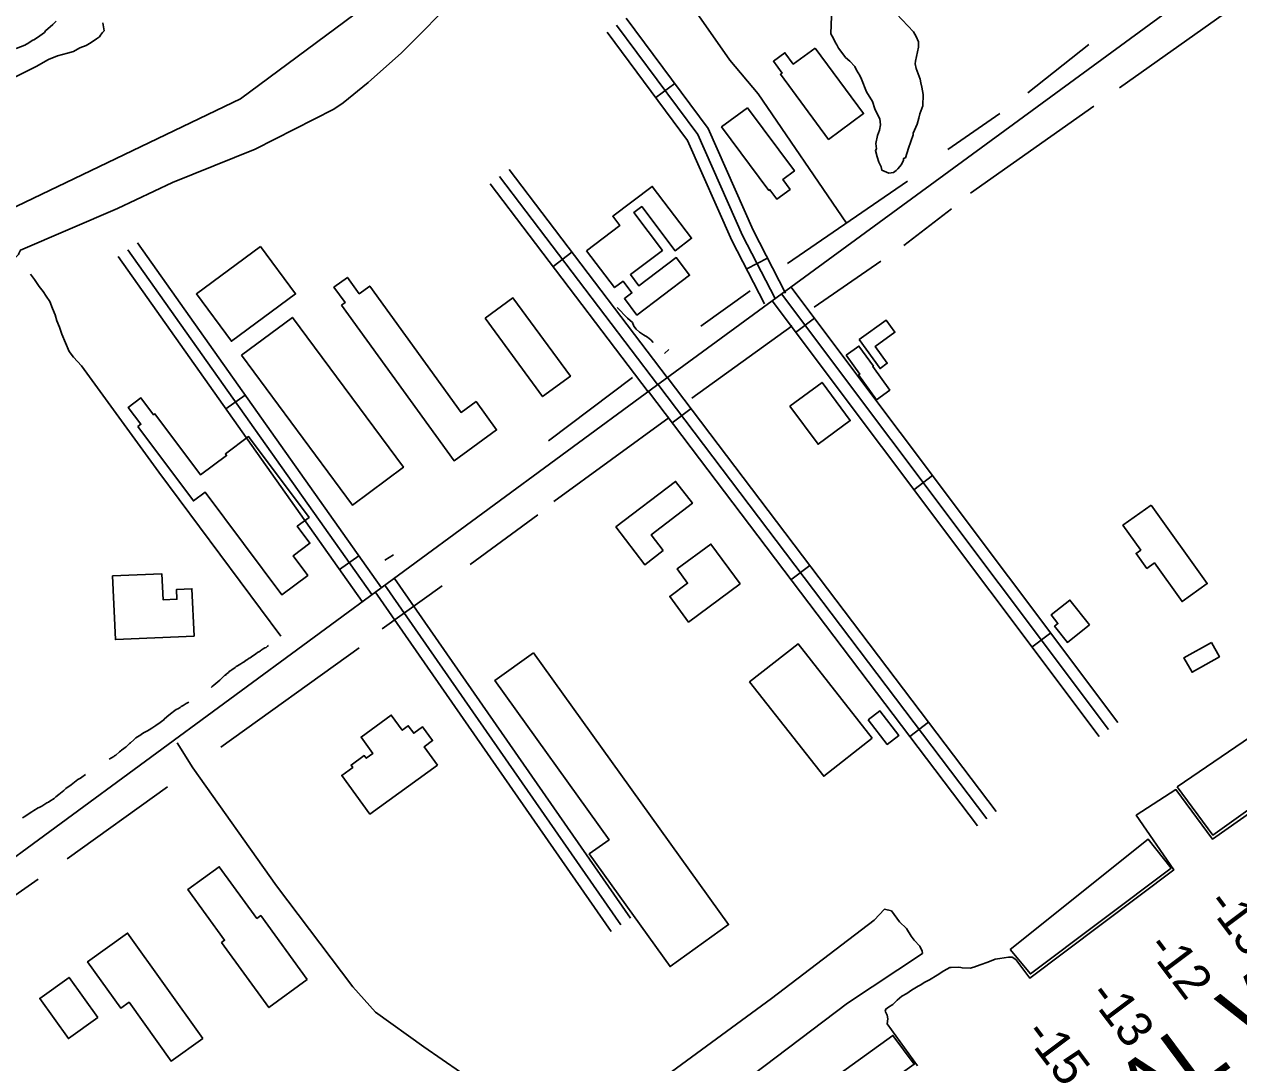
# Model space of a CAD drawing. Extents: x 3683613 to 3738215, y 469626 to 495384.
# Drawn here: x 3688948 to 3690491, y 488872 to 490192 of the extents above; entities that cross this region are included whole.
import ezdxf

# ---------------------------------------------------------------- set-up
doc = ezdxf.new("R2010")
doc.units = 0
for name, color, linetype in [('V-BLDG-OTLN', 7, 'Continuous'), ('V-CHAN-DOCK', 7, 'Continuous'), ('V-LEVE-TOET', 7, 'Continuous'), ('V-RIVR-IDEN', 7, 'Continuous'), ('V-ROAD-CNTR', 7, 'Continuous'), ('V-SITE-VEGE', 7, 'Continuous'), ('V-TOPO-BNDY', 7, 'Continuous'), ('V-TOPO-SHOR', 7, 'Continuous'), ('V-TOPO-SPOT', 7, 'Continuous')]:
    doc.layers.add(name, color=color, linetype=linetype)

msp = doc.modelspace()

# ---------------------------------------------------------------- linework, layer by layer
at = {"layer": 'V-BLDG-OTLN'}
for points in [[(3689952.8, 490161.4), (3690014.4, 490078), (3689970, 490045.2), (3689908.8, 490128.1), (3689910.9, 490129.6), (3689899.9, 490144.6), (3689914.5, 490155.4), (3689925.1, 490140.9)], [(3689866.9, 490085.4), (3689926.6, 490005.2), (3689911.8, 489994.1), (3689921.1, 489981.6), (3689904.4, 489969.2), (3689895.4, 489981.3), (3689894.1, 489980.4), (3689834.1, 490061)], [(3689662.5, 489903.7), (3689704.7, 489935.7), (3689695.8, 489947.5), (3689746, 489985.5), (3689795.9, 489919.6), (3689775, 489903.8), (3689732.5, 489959.9), (3689722.5, 489952.3), (3689758.9, 489904.2), (3689718.1, 489873.3), (3689728.9, 489859.1), (3689776.4, 489895), (3689793.4, 489872.6), (3689726.5, 489821.9), (3689710.6, 489842.9), (3689720.1, 489850.1), (3689708.9, 489865), (3689698.1, 489856.8)], [(3689248.4, 489909), (3689292.8, 489848.9), (3689211.2, 489788.7), (3689166.8, 489848.9)], [(3689351.1, 489834.5), (3689355.6, 489837.8), (3689341.5, 489857.3), (3689358.7, 489869.8), (3689373.7, 489849.1), (3689387.1, 489858.7), (3689503.1, 489698.2), (3689522.1, 489712), (3689548.2, 489675.9), (3689494.1, 489636.7)], [(3689533.7, 489818), (3689569, 489843.8), (3689641.9, 489744.2), (3689606.6, 489718.4)], [(3689223.9, 489771), (3689288.7, 489819), (3689429.8, 489628.4), (3689365, 489580.4)], [(3690008.8, 489790.8), (3690043, 489815.5), (3690054.2, 489800.1), (3690029.2, 489782), (3690044.6, 489760.7), (3690035.4, 489754)], [(3689992.4, 489770.8), (3690008.6, 489782.5), (3690026.9, 489757.2), (3690026, 489756.5), (3690047.7, 489726.6), (3690030.8, 489714.4), (3690008.1, 489745.8), (3690009.7, 489746.9)], [(3689920.9, 489706.3), (3689961.7, 489736.4), (3689997.5, 489687.8), (3689956.7, 489657.7)], [(3689092.6, 489680.2), (3689096.4, 489683.1), (3689080.3, 489704.6), (3689096.4, 489716.6), (3689112.4, 489695.2), (3689114, 489696.4), (3689172.1, 489618.7), (3689205.1, 489643.4), (3689203.6, 489645.4), (3689233.1, 489667.5), (3689309.9, 489564.8), (3689294.9, 489553.6), (3689311.1, 489531.9), (3689289.6, 489515.8), (3689308.2, 489491), (3689275.3, 489466.5), (3689177.8, 489596.9), (3689163.1, 489585.8)], [(3689759.9, 489522.5), (3689736.5, 489504.6), (3689699.7, 489552.6), (3689775.6, 489610.6), (3689797, 489582.7), (3689744.6, 489542.6)], [(3690379.6, 489580.3), (3690451, 489480.6), (3690419.1, 489457.8), (3690384, 489506.8), (3690374.3, 489499.9), (3690360.6, 489519), (3690366.6, 489523.2), (3690344, 489554.7)], [(3689857.8, 489480.2), (3689792.1, 489431.8), (3689768.2, 489464.3), (3689790.9, 489481), (3689777.5, 489499.2), (3689820.5, 489530.8)], [(3689060.4, 489490.3), (3689122.9, 489493), (3689124.4, 489460), (3689142.1, 489460.8), (3689141.5, 489473.1), (3689161.2, 489474), (3689163.8, 489413.8), (3689063.9, 489409.4)], [(3690301.5, 489428.3), (3690273.3, 489405.9), (3690257.1, 489426.4), (3690261.3, 489429.7), (3690252.6, 489440.7), (3690276.6, 489459.7)], [(3690456.3, 489405.9), (3690466.6, 489387.6), (3690431.7, 489368), (3690421.4, 489386.3)], [(3689595.1, 489392.8), (3689842.9, 489047.2), (3689768.5, 488993.9), (3689665.9, 489137), (3689691.1, 489155.1), (3689546, 489357.6)], [(3690025.4, 489284.2), (3689963.8, 489235.8), (3689869.6, 489355.7), (3689931.2, 489404.1)], [(3689473, 489249.9), (3689387.2, 489187.7), (3689351.5, 489236.8), (3689365.5, 489246.9), (3689363.3, 489249.9), (3689380, 489262), (3689382.5, 489258.6), (3689391.1, 489264.8), (3689376, 489285.6), (3689414.4, 489313.5), (3689428.4, 489294.3), (3689436, 489299.9), (3689442.9, 489290.4), (3689454.1, 489298.5), (3689466.8, 489281), (3689456.1, 489273.1)], [(3690020.4, 489307.5), (3690035.2, 489318.8), (3690059.2, 489287.4), (3690044.4, 489276.1)], [(3689307.7, 488977.2), (3689258.9, 488941.6), (3689198.7, 489024.3), (3689202.7, 489027.2), (3689155.8, 489091.7), (3689195.9, 489120.8), (3689243.7, 489055.1), (3689248.5, 489058.7)], [(3689174.9, 488902.4), (3689134.6, 488873.7), (3689081.2, 488948.5), (3689070.7, 488941.1), (3689028.6, 489000), (3689079.4, 489036.3)], [(3689041.5, 488928.9), (3689004.1, 488902.2), (3688967.7, 488953.3), (3689005.1, 488980)]]:
    msp.add_lwpolyline(points, close=True, dxfattribs=at)
at = {"layer": 'V-CHAN-DOCK'}
for points in [[(3690412.8, 489222.1), (3690458, 489160.9), (3690587, 489253), (3690543.3, 489311.2), (3690412.8, 489222.1)], [(3690200.7, 489015.4), (3690226.3, 488984.4), (3690405.1, 489119.1), (3690376.1, 489155.6), (3690200.7, 489015.4)], [(3689729.2, 488673.5), (3690051.7, 488906.3), (3690078.8, 488869.6), (3689754.7, 488637.6), (3689729.2, 488673.5)]]:
    msp.add_lwpolyline(points, dxfattribs=at)
at = {"layer": 'V-LEVE-TOET'}
msp.add_lwpolyline([(3689744.9, 488841.5), (3689897.3, 488953.4), (3690027.7, 489053), (3690041, 489066.6), (3690049.7, 489064.7), (3690060.1, 489050.8), (3690068.9, 489042.1), (3690075.1, 489032.4), (3690078.5, 489027.3), (3690085.9, 489019.8), (3690088.7, 489013.6), (3690089.3, 489010.5), (3689994.1, 488947.1), (3689812.6, 488809.9)], dxfattribs=at)
at = {"layer": 'V-ROAD-CNTR'}
for p, q in [((3689750.5, 490098.3), (3689774.5, 490116.2)), ((3689643.8, 489901.9), (3689619.9, 489883.8)), ((3689865.9, 489880.6), (3689892.5, 489894.3)), ((3689952.1, 489817.9), (3689928.1, 489799.9)), ((3689204.2, 489702.9), (3689228.7, 489720.2)), ((3689795.3, 489703), (3689771.3, 489684.9)), ((3690102.1, 489617.9), (3690078.2, 489599.9)), ((3689348.6, 489498.7), (3689373, 489516.1)), ((3689946.1, 489503.7), (3689922.2, 489485.6)), ((3690252.2, 489417.9), (3690228.2, 489399.9)), ((3690097, 489304.4), (3690073.1, 489286.3))]:
    msp.add_line(p, q, dxfattribs=at)
for points in [[(3688673, 488939.5), (3688673, 488939.5), (3689744.9, 489727.8), (3690837.2, 490528.1), (3691874.8, 491285.9), (3692249.8, 491561.6)], [(3689915.4, 489849.8), (3689874.3, 489929.7), (3689816.9, 490059.2), (3689712.7, 490199.5)], [(3689888.7, 489836.1), (3689847.2, 489916.8), (3689790.8, 490044), (3689688.6, 490181.6)], [(3689902.1, 489843), (3689860.8, 489923.2), (3689803.8, 490051.6), (3689700.6, 490190.5)], [(3689613.5, 489941.8), (3689564, 490007)], [(3689752.8, 489733.6), (3689552, 489997.9)], [(3689589.6, 489923.6), (3689540.1, 489988.9)], [(3689764.7, 489742.7), (3689613.5, 489941.8)], [(3689740.8, 489724.5), (3689589.6, 489923.6)], [(3689389.7, 489466.6), (3689079.7, 489905)], [(3689401.9, 489475.2), (3689091.9, 489913.7)], [(3689377.4, 489457.9), (3689067.4, 489896.4)], [(3689922.1, 489857.9), (3690337.6, 489304.1)], [(3689898.1, 489839.9), (3690313.6, 489286.1)], [(3689910.1, 489848.9), (3690325.6, 489295.1)], [(3689753.1, 489733.9), (3690171, 489181.8)], [(3689765.1, 489742.9), (3690182.9, 489190.8)], [(3689741.2, 489724.8), (3690159, 489172.7)], [(3689418.5, 489487.3), (3689718.5, 489055.3)], [(3689393.9, 489470.2), (3689693.9, 489038.2)], [(3689406.2, 489478.7), (3689706.2, 489046.8)], [(3689142.2, 489278.3), (3689162.3, 489246.6), (3689268.5, 489096.3), (3689365.6, 488968), (3689394.4, 488935.9), (3689455.6, 488891.9), (3689572, 488811.4), (3689624.7, 488775), (3689644.5, 488760.2), (3689674.4, 488746.2), (3689724.7, 488724.8), (3689749.3, 488719.6)]]:
    msp.add_lwpolyline(points, dxfattribs=at)
at = {"layer": 'V-SITE-VEGE'}
for p, q in [((3688988.7, 490195.4), (3688984.5, 490191.1)), ((3688968, 490176.7), (3688960.9, 490172.3)), ((3688973.7, 490181), (3688968, 490176.7)), ((3688975.2, 490183.2), (3688973.7, 490181)), ((3688984.5, 490191.1), (3688975.2, 490183.2)), ((3688948.7, 490165.1), (3688937.9, 490160.8)), ((3688953.7, 490168), (3688948.7, 490165.1)), ((3688958, 490170.9), (3688953.7, 490168)), ((3688960.9, 490172.3), (3688958, 490170.9))]:
    msp.add_line(p, q, dxfattribs=at)
msp.add_lwpolyline([(3690056.1, 490205), (3690077.9, 490181.8), (3690081.1, 490176.1), (3690084.3, 490169.3), (3690084.1, 490162.5), (3690080.2, 490144.6), (3690080.1, 490141.2), (3690081.1, 490135.5), (3690086.3, 490121.8), (3690087.3, 490117.3), (3690088.3, 490111.6), (3690090.3, 490102.5), (3690089.8, 490087.9), (3690086.1, 490077.9), (3690084.8, 490072.3), (3690082.4, 490064.4), (3690077.5, 490053.3), (3690077.5, 490051.1), (3690071.3, 490034.3), (3690067.6, 490022), (3690065.3, 490021), (3690065.2, 490018.7), (3690062.8, 490013.2), (3690058.1, 490007.7), (3690055.8, 490005.5), (3690052.4, 490003.3), (3690046.7, 490002.4), (3690037.8, 490006), (3690036.8, 490010.5), (3690033.6, 490016.3), (3690031.5, 490023.1), (3690029.5, 490031.1), (3690030.7, 490033.3), (3690029.8, 490040.1), (3690032.3, 490050.1), (3690034.8, 490056.8), (3690036.1, 490063.6), (3690035.2, 490071.5), (3690030.9, 490079.5), (3690028.8, 490084.1), (3690025.7, 490093.2), (3690018.2, 490105.8), (3690011.9, 490121.8), (3690009.8, 490126.3), (3690005.5, 490133.2), (3690003.3, 490137.8), (3689996.8, 490144.8), (3689991.3, 490149.4), (3689988, 490154.1), (3689982.6, 490161), (3689980.5, 490165.6), (3689978.3, 490169), (3689976.2, 490173.6), (3689973, 490179.3), (3689973.7, 490201.8)], dxfattribs=at)
at = {"layer": 'V-TOPO-BNDY'}
msp.add_lwpolyline([(3693656.8, 493291.7), (3692798.1, 492671.4), (3692256.2, 492404.1), (3691475.1, 492125.6), (3691044.3, 491992.1), (3690569.3, 491705.8), (3690167.2, 491293.5), (3689620.1, 490480.7), (3689391.4, 490221.7), (3689222.7, 490096.9), (3688304.5, 489656.3), (3687696.1, 489259.4)], dxfattribs=at)
at = {"layer": 'V-TOPO-SHOR'}
for p, q in [((3690472.9, 490205.1), (3690339.6, 490110.6)), ((3690223.2, 490104.3), (3690300.4, 490165.9)), ((3690307.1, 490087.4), (3690150.3, 489977.1)), ((3690121.6, 490032.5), (3690187.7, 490078.3)), ((3689917.9, 489887.5), (3690070.3, 489992)), ((3690126, 489957.1), (3690065.4, 489910.5)), ((3690036.5, 489890.6), (3689951.6, 489832)), ((3689807.5, 489807.8), (3689870.4, 489852.6)), ((3689923.6, 489808.3), (3689796.1, 489716.3)), ((3689761.3, 489773.1), (3689766.8, 489778)), ((3689614.2, 489662), (3689720.7, 489742.4)), ((3689767.4, 489691.8), (3689620.7, 489585)), ((3689600.6, 489568.1), (3689514.5, 489505)), ((3689417.4, 489517.1), (3689406, 489510.5)), ((3689478.9, 489477.8), (3689402.9, 489423)), ((3689373.7, 489398.9), (3689197.9, 489272.7)), ((3689130.1, 489222.2), (3689002.4, 489130.7))]:
    msp.add_line(p, q, dxfattribs=at)
for points in [[(3689678, 490374.6), (3689712.1, 490333.9), (3689728.1, 490308.8), (3689742.8, 490291.7), (3689844.7, 490146), (3689880.7, 490103), (3689992.9, 489938.9)], [(3689501.5, 490230.3), (3689427.3, 490155.2), (3689385.1, 490117.5), (3689353.1, 490091.7), (3689341.2, 490083.6), (3689241.3, 490033), (3689136.6, 489990.3), (3689066.7, 489957.4), (3688943.2, 489904.3), (3688941.4, 489900.2), (3688940.7, 489898.8), (3688938, 489896), (3688933.3, 489895.3), (3688929.3, 489895.5), (3688924.2, 489894.7), (3688798.7, 489832.9), (3688767.2, 489818.7), (3688763, 489816), (3688758.5, 489815.1), (3688749.2, 489811.5), (3688743.5, 489808.3), (3688739.1, 489802.7)], [(3689501.5, 490230.3), (3689427.3, 490155.2), (3689385.1, 490117.5), (3689353.1, 490091.7), (3689341.2, 490083.6), (3689241.3, 490033), (3689136.6, 489990.3), (3689066.7, 489957.4), (3688943.2, 489904.3)], [(3689049.7, 490183.4), (3689047.9, 490193.6)], [(3688915.4, 490114), (3688963.4, 490137.7), (3688978.8, 490146.9), (3688990.2, 490151.6), (3689002.9, 490154.8), (3689010.7, 490156.8), (3689018.9, 490161.5), (3689026.6, 490164.7), (3689033.3, 490168.3), (3689039.9, 490173), (3689043.5, 490175.6), (3689044.9, 490177.7), (3689047.5, 490181.1), (3689049.7, 490183.4)], [(3688915.4, 490114), (3688963.4, 490137.7), (3688978.8, 490146.9), (3688990.2, 490151.6), (3689002.9, 490154.8), (3689010.7, 490156.8), (3689018.9, 490161.5), (3689026.6, 490164.7), (3689033.3, 490168.3), (3689039.9, 490173), (3689043.5, 490175.6), (3689044.9, 490177.7), (3689047.5, 490181.1), (3689049.7, 490183.4)], [(3689273.9, 489413.7), (3689119.1, 489622.4), (3689020.9, 489757.3), (3689010.5, 489768.3), (3689005.1, 489775.5), (3688995.7, 489797.7), (3688992.9, 489806.5), (3688989.5, 489814.6), (3688987.5, 489822.2), (3688984.1, 489830.4), (3688980.7, 489839.1), (3688975.8, 489846.1), (3688972.1, 489851.8), (3688967, 489858.1), (3688961.3, 489867), (3688956, 489873.9)], [(3689701.5, 489831.4), (3689714.7, 489818.2), (3689720.8, 489812.3), (3689722.6, 489807.8), (3689725.5, 489804), (3689729.8, 489800.4), (3689734.7, 489796.9), (3689740, 489793.7), (3689744, 489790.6), (3689747.2, 489787.2)], [(3689185.4, 489348.5), (3689186.9, 489349.7), (3689189, 489351.4), (3689191.6, 489353.8), (3689196.4, 489358), (3689198.1, 489359.5), (3689200.2, 489361.5), (3689201.3, 489362.7), (3689202.7, 489363.8), (3689203.8, 489364.4), (3689204.8, 489365.7), (3689205.7, 489366.4), (3689207.4, 489367.8), (3689208.6, 489368.9), (3689210.5, 489370.2), (3689212, 489371), (3689216, 489373.8), (3689217.5, 489375.1), (3689219, 489375.9), (3689223.2, 489378.7), (3689225.8, 489380.2), (3689227.6, 489381.3), (3689230, 489383.2), (3689231.7, 489384.3), (3689233.8, 489385.8), (3689235, 489386.4), (3689236.7, 489387.5), (3689242.4, 489391.5), (3689244.5, 489393.2), (3689247.1, 489394.3), (3689248.1, 489395.1), (3689249.2, 489395.8), (3689251.7, 489397.5), (3689253.8, 489398.8), (3689255.3, 489399.6), (3689257.2, 489401.1), (3689258.3, 489402)], [(3689055.8, 489257.4), (3689061.7, 489260.8), (3689062.6, 489261.5), (3689064.3, 489262.5), (3689069.1, 489266.6), (3689070.6, 489268.1), (3689071.7, 489268.7), (3689074.4, 489270.9), (3689076.1, 489272.3), (3689077.4, 489273.2), (3689080.3, 489275.8), (3689082, 489277.2), (3689083, 489278.3), (3689087.1, 489282.1), (3689088.5, 489283.4), (3689089.8, 489284.5), (3689094, 489287), (3689094.9, 489287.7), (3689096.8, 489289), (3689099.7, 489290.9), (3689104.8, 489293.4), (3689106.9, 489294.7), (3689110.1, 489296.9), (3689115.1, 489300.3), (3689117, 489301.6), (3689120.2, 489303.7), (3689122.9, 489305.6), (3689124.8, 489307.1), (3689125.9, 489308.2), (3689129.3, 489311.1), (3689131.6, 489313.3), (3689135.4, 489316.5), (3689137.9, 489318.2), (3689141.3, 489320.5), (3689143.4, 489321.6), (3689146, 489323.3), (3689147.6, 489324.4), (3689149.8, 489325.6), (3689151.4, 489326.7), (3689153.6, 489328), (3689154.8, 489328.8), (3689156.3, 489329.5), (3689157.1, 489330.1)], [(3688946, 489182.8), (3688948.8, 489184.5), (3688955.5, 489189.4), (3688957.6, 489190.5), (3688960.4, 489192), (3688965.9, 489195.4), (3688966.9, 489196), (3688970.3, 489197.7), (3688976.9, 489201.8), (3688978.8, 489202.8), (3688980.7, 489203.9), (3688986.2, 489207.5), (3688988.3, 489209.5), (3688991.9, 489212.4), (3688998.2, 489217.5), (3688999.2, 489218.4), (3689001.1, 489220.1), (3689007.5, 489225), (3689010, 489226.7), (3689016.3, 489231.4), (3689019.5, 489233.3), (3689022.9, 489235.9), (3689024.1, 489236.9), (3689025.8, 489238)], [(3690138.2, 488992.8), (3690139.7, 488992.2), (3690149.7, 488991.6), (3690154.7, 488993.1), (3690162.4, 488996.1), (3690172.1, 488999.3), (3690181.4, 489003.4), (3690187.5, 489004), (3690198.7, 489005.8), (3690203.4, 489005.6), (3690207.7, 489002.6), (3690225.6, 488979.2), (3690408.5, 489116.7), (3690360.8, 489186.1), (3690411.2, 489218.8), (3690457.9, 489155.7), (3690587.3, 489246.7)], [(3688965.7, 489104.9), (3688806.3, 488993.6)], [(3690082.9, 488867.8), (3690044.3, 488921.2), (3690045.3, 488927.5), (3690044.3, 488932), (3690041.9, 488937.1), (3690042.5, 488939.8), (3690046.1, 488942.2), (3690051.6, 488945.8), (3690057.3, 488951.3), (3690063, 488956.4), (3690069.5, 488959.8), (3690075.5, 488963.7), (3690083.7, 488969), (3690086.4, 488970.3), (3690092.4, 488974.1), (3690098.1, 488977.1), (3690107.8, 488983.1), (3690116.4, 488988.4), (3690124.2, 488992.5), (3690125.7, 488992.7), (3690134.4, 488993.2), (3690138.2, 488992.8)]]:
    msp.add_lwpolyline(points, dxfattribs=at)

# ---------------------------------------------------------------- texts
at = {"layer": 'V-RIVR-IDEN'}
msp.add_text('INTRACOASTAL WATERWAY (ALTERNATE ROUTE)', height=83, rotation=36.615, dxfattribs=at).set_placement((3689800.3, 488359.9))
at = {"layer": 'V-TOPO-SPOT'}
for s, p in [('-13', (3690448.7, 489073.6)), ('-12', (3690372.6, 489018.2)), ('-13', (3690298.7, 488957.1)), ('-15', (3690217, 488908.2))]:
    msp.add_text(s, height=45, rotation=306.9347, dxfattribs=at).set_placement(p)

doc.saveas('drawing.dxf')
